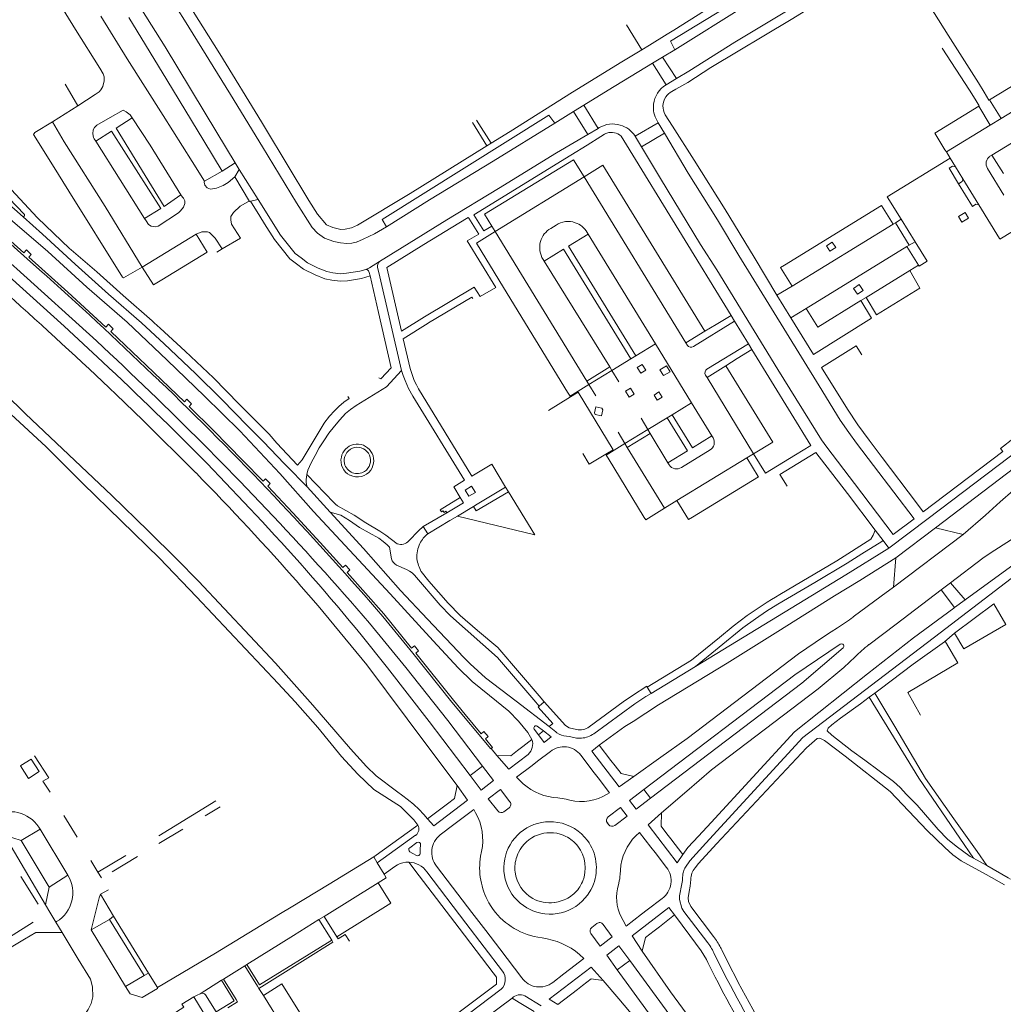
# Model space of a CAD drawing. Extents: x 145000 to 155000, y 457500 to 470000.
# Tile 273 of 548: x 147775 to 147998, y 464749 to 464972. Entities that reach past the tile are written whole.
import ezdxf

# ---------------------------------------------------------------- set-up
doc = ezdxf.new("R2010")
doc.units = 0
doc.header["$LTSCALE"] = 0.2
doc.header["$MEASUREMENT"] = 0
doc.layers.add('kant verharding', color=252, linetype='Continuous', lineweight=0)

msp = doc.modelspace()

# ---------------------------------------------------------------- linework, layer by layer
at = {"layer": 'kant verharding', "lineweight": 0}
for p, q in [((147974, 464987.28), (147985.7, 464968.74)), ((147916.2, 464965.42), (147912.75, 464971.08)), ((148023.9, 464971.77), (147995.09, 464954.05)), ((147922, 464968.94), (147917.97, 464966.49)), ((147923.69, 464965.43), (147922.71, 464967.33)), ((147985.7, 464968.74), (147992.59, 464957.88)), ((148026.52, 464967.5), (147997.7, 464949.82)), ((147917.97, 464966.49), (147916.2, 464965.42)), ((147920.95, 464963.76), (147923.69, 464965.43)), ((147984.32, 464965.8), (147990.57, 464956.21)), ((147918.64, 464962.36), (147920.95, 464963.76)), ((147918.64, 464962.36), (147921.72, 464957.46)), ((147924.06, 464958.87), (147920.95, 464963.76)), ((147785.42, 464957.64), (147786.44, 464955.91)), ((147921.74, 464957.47), (147924.06, 464958.87)), ((147923.92, 464956.46), (147926.01, 464957.64)), ((147926.01, 464957.64), (147926.65, 464958)), ((147992.59, 464957.88), (147993.87, 464955.77)), ((148023.86, 464958.84), (147995.61, 464941.51)), ((147786.44, 464955.91), (147788.34, 464952.72)), ((147921.72, 464957.46), (147921.74, 464957.47)), ((147923.03, 464955.96), (147923.92, 464956.46)), ((147990.57, 464956.21), (147991.8, 464954.22)), ((147995.09, 464954.05), (147997.7, 464949.82)), ((147788.34, 464952.72), (147782.59, 464949.07)), ((147896.49, 464948.72), (147900.77, 464951.39)), ((147900.77, 464951.39), (147903.08, 464952.82)), ((147900.77, 464951.39), (147903.96, 464946.18)), ((147903.08, 464952.82), (147906.3, 464947.57)), ((147995.26, 464948.33), (147992.68, 464952.6)), ((147782.59, 464949.07), (147778.57, 464946.61)), ((147800.18, 464950.63), (147800.33, 464950.41)), ((147800.33, 464950.41), (147800.68, 464949.93)), ((147881.07, 464943.58), (147877.81, 464948.93)), ((147878.75, 464949.43), (147882.03, 464944.18)), ((147914.71, 464945.77), (147919.94, 464948.86)), ((147919.94, 464948.86), (147919.7, 464949.27)), ((147921.34, 464946.51), (147919.94, 464948.86)), ((147923.16, 464948.04), (147921.51, 464950.67)), ((147997.7, 464949.82), (147995.26, 464948.33)), ((147779.2, 464927.25), (147761.16, 464946.62)), ((147824.03, 464939.78), (147819.88, 464946.62)), ((147906.3, 464947.57), (147903.96, 464946.18)), ((147906.59, 464947.74), (147906.3, 464947.57)), ((147916.12, 464943.42), (147921.34, 464946.51)), ((147995.26, 464948.33), (147985.29, 464942.22)), ((147792.38, 464944.69), (147792.05, 464945.19)), ((147792.38, 464944.69), (147803.47, 464927.12)), ((147816.93, 464944.74), (147821.08, 464937.9)), ((147906.94, 464945.73), (147903.82, 464943.77)), ((147907.8, 464946.27), (147906.94, 464945.73)), ((147912.76, 464943.84), (147911.54, 464945.8)), ((147914.79, 464945.64), (147914.71, 464945.77)), ((147916.12, 464943.42), (147914.79, 464945.64)), ((147882.03, 464944.18), (147881.07, 464943.58)), ((147903.82, 464943.77), (147900.11, 464941.49)), ((147936.49, 464905.08), (147912.76, 464943.84)), ((147984.98, 464942.72), (147985.29, 464942.22)), ((147985.29, 464942.22), (147986.17, 464940.82)), ((147821.08, 464937.9), (147824.03, 464939.78)), ((147824.9, 464938.22), (147824.03, 464939.78)), ((147900.11, 464941.49), (147878.12, 464927.92)), ((147900.75, 464940.45), (147903.14, 464936.58)), ((147986.17, 464940.82), (147971.83, 464932.04)), ((147987.35, 464938.87), (147986.17, 464940.82)), ((147995.17, 464941.23), (147995.61, 464941.51)), ((147998.26, 464937.32), (147995.61, 464941.51)), ((147782.6, 464939.27), (147786.3, 464933.33)), ((147821.08, 464937.9), (147817.08, 464935.62)), ((147823.93, 464936.57), (147824.9, 464938.22)), ((147824.9, 464938.22), (147829.24, 464931.42)), ((147987.35, 464938.87), (147989.03, 464936.15)), ((147998.34, 464932.38), (147994.62, 464938.47)), ((147827.23, 464930.96), (147823.93, 464936.57)), ((147903.14, 464936.58), (147882.96, 464924.16)), ((147926.23, 464898.91), (147903.14, 464936.58)), ((147992.67, 464930.22), (147989.03, 464936.15)), ((147988.07, 464935.02), (147991.24, 464929.88)), ((147997.45, 464922.43), (148016.32, 464934.03)), ((147812.06, 464932), (147811.67, 464932.46)), ((147827.49, 464931.02), (147827.23, 464930.96)), ((147829.24, 464931.42), (147827.49, 464931.02)), ((147971.83, 464932.04), (147975.07, 464926.97)), ((147948.56, 464916.52), (147970.56, 464930.06)), ((147970.56, 464930.06), (147973.23, 464925.82)), ((147992.67, 464930.22), (147997.31, 464922.6)), ((147779.2, 464927.25), (147786.43, 464920.33)), ((147803.47, 464927.12), (147803.79, 464926.62)), ((147876.45, 464927.11), (147866.77, 464921.2)), ((147879.23, 464923.6), (147876.98, 464927.21)), ((147975.07, 464926.97), (147973.73, 464926.13)), ((147978.2, 464921.86), (147975.07, 464926.97)), ((147816.43, 464924.1), (147815.14, 464923.6)), ((147882.96, 464924.16), (147882.2, 464925.42)), ((147882.96, 464924.16), (147903.73, 464890.24)), ((147895.56, 464924.87), (147896.79, 464925.64)), ((147973.23, 464925.82), (147950.31, 464911.8)), ((147973.73, 464926.13), (147973.23, 464925.82)), ((147976.85, 464921.05), (147973.73, 464926.13)), ((147815.14, 464923.6), (147802.88, 464916.09)), ((147817.64, 464919.52), (147815.14, 464923.6)), ((147821.02, 464920.23), (147825.22, 464922.63)), ((147899.6, 464920.82), (147904.05, 464923.59)), ((147903.83, 464923.96), (147904.05, 464923.59)), ((147919.32, 464898.68), (147904.05, 464923.59)), ((147976.85, 464921.05), (147978.2, 464921.86)), ((147978.2, 464921.86), (147980.92, 464917.47)), ((147997.31, 464922.6), (147997.45, 464922.43)), ((147819.81, 464919.49), (147821.02, 464920.23)), ((147858.4, 464916.04), (147866.77, 464921.2)), ((147898.47, 464920.15), (147894.09, 464917.42)), ((147913.74, 464895.25), (147898.47, 464920.15)), ((147914.9, 464895.97), (147899.6, 464920.82)), ((147953.47, 464906.7), (147976.36, 464920.76)), ((147976.36, 464920.76), (147976.85, 464921.05)), ((147979, 464916.54), (147976.36, 464920.76)), ((147807.38, 464913.24), (147817.64, 464919.52)), ((147894.09, 464917.42), (147893.83, 464917.83)), ((147908.94, 464893.46), (147894.09, 464917.42)), ((147946.84, 464909.7), (147941.69, 464918.32)), ((147856.58, 464914.85), (147856.3, 464916.03)), ((147861.71, 464901.53), (147858.4, 464916.04)), ((147976.97, 464915.29), (147967.07, 464909.22)), ((147979, 464916.54), (147976.97, 464915.29)), ((147805.85, 464912.29), (147807.38, 464913.24)), ((147854.6, 464914.09), (147856.5, 464905.81)), ((147861.76, 464892.61), (147856.58, 464914.85)), ((147884.87, 464911.45), (147899.4, 464887.73)), ((147950.31, 464911.8), (147946.84, 464909.7)), ((147950.03, 464904.58), (147946.84, 464909.7)), ((147967.07, 464909.22), (147965.92, 464908.52)), ((147953.47, 464906.7), (147950.03, 464904.58)), ((147936.49, 464905.08), (147933.05, 464903.06)), ((147937.27, 464903.84), (147936.49, 464905.08)), ((147950.03, 464904.58), (147955.17, 464896.28)), ((147805.65, 464903.44), (147806.98, 464902.22)), ((147933.05, 464903.06), (147930.48, 464901.55)), ((147940.42, 464898.71), (147937.27, 464903.84)), ((147930.48, 464901.55), (147926.23, 464898.91)), ((147919.32, 464898.68), (147914.9, 464895.97)), ((147927.5, 464885.3), (147919.32, 464898.68)), ((147941.17, 464897.39), (147937.87, 464895.32)), ((147941.17, 464897.39), (147940.42, 464898.71)), ((147941.17, 464897.39), (147954.55, 464875.65)), ((147913.74, 464895.25), (147909.45, 464892.65)), ((147914.9, 464895.97), (147913.74, 464895.25)), ((147937.87, 464895.32), (147935.28, 464893.7)), ((147908.94, 464893.46), (147903.73, 464890.24)), ((147909.45, 464892.65), (147908.94, 464893.46)), ((147931.02, 464891.05), (147935.28, 464893.7)), ((147805.35, 464891.67), (147806.73, 464890.37)), ((147909.45, 464892.65), (147904.23, 464889.43)), ((147909.45, 464892.65), (147910.99, 464890.08)), ((147941.58, 464873.75), (147931.02, 464891.05)), ((147899.95, 464886.84), (147904.23, 464889.43)), ((147903.73, 464890.24), (147904.23, 464889.43)), ((147905.78, 464886.86), (147904.23, 464889.43)), ((147895.03, 464883.57), (147900.07, 464886.64)), ((147899.4, 464887.73), (147899.95, 464886.84)), ((147923.09, 464882.56), (147927.5, 464885.3)), ((147932.14, 464877.78), (147927.5, 464885.3)), ((147916.06, 464881.8), (147917.61, 464879.25)), ((147917.61, 464879.25), (147921.95, 464881.89)), ((147921.95, 464881.89), (147923.09, 464882.56)), ((147921.95, 464881.89), (147926.58, 464874.37)), ((147923.09, 464882.56), (147927.7, 464875.07)), ((147912.39, 464876.07), (147910.86, 464878.63)), ((147917.61, 464879.25), (147912.39, 464876.07)), ((147918.15, 464878.35), (147912.94, 464875.17)), ((147918.15, 464878.35), (147917.61, 464879.25)), ((147922.16, 464871.66), (147918.15, 464878.35)), ((147927.7, 464875.07), (147932.14, 464877.78)), ((147932.14, 464877.78), (147932.41, 464877.33)), ((147850.64, 464875), (147851.04, 464875.15)), ((147908.16, 464873.41), (147912.39, 464876.07)), ((147912.94, 464875.17), (147912.39, 464876.07)), ((147921.39, 464861.4), (147912.94, 464875.17)), ((147954.55, 464875.65), (147951.09, 464873.53)), ((148002.36, 464875.11), (147981.15, 464859.04)), ((147908.57, 464872.74), (147908.16, 464873.41)), ((147916.79, 464859.31), (147908.57, 464872.74)), ((147926.58, 464874.37), (147922.16, 464871.66)), ((147940.05, 464872.78), (147924.2, 464863.1)), ((147931.71, 464874.6), (147925.21, 464870.62)), ((147941.58, 464873.75), (147940.05, 464872.78)), ((147940.05, 464872.78), (147942.64, 464868.55)), ((147955.68, 464874.05), (147962.86, 464864.69)), ((147970.77, 464872.86), (147978.54, 464862.6)), ((147830.12, 464858.36), (147817.62, 464871.53)), ((147840.36, 464866.21), (147835.57, 464871.08)), ((147922.4, 464871.23), (147922.16, 464871.66)), ((147978.01, 464859), (147968.75, 464871.1)), ((148000.85, 464870.62), (147982.85, 464856.92)), ((147840.15, 464868.45), (147840.25, 464869.02)), ((147942.65, 464868.53), (147927.69, 464859.34)), ((147875.05, 464863.78), (147873.59, 464866.24)), ((147885.34, 464866.17), (147878.92, 464862.33)), ((147885.34, 464866.17), (147885.97, 464865.1)), ((147964.45, 464866.96), (147973.2, 464855.39)), ((147832.86, 464864.08), (147834.44, 464862.4)), ((147891.95, 464855.35), (147885.97, 464865.1)), ((147969.18, 464856.37), (147962.86, 464864.69)), ((147878.05, 464861.81), (147874.39, 464859.61)), ((147878.92, 464862.33), (147878.05, 464861.81)), ((147924.2, 464863.1), (147921.39, 464861.4)), ((147926.83, 464858.82), (147924.2, 464863.1)), ((147978.54, 464862.6), (147980.06, 464860.6)), ((147866.67, 464857.24), (147871.97, 464860.37)), ((147872.72, 464858.6), (147874.39, 464859.61)), ((147874.39, 464859.61), (147891.95, 464855.35)), ((147917.13, 464858.76), (147916.79, 464859.31)), ((147921.39, 464861.4), (147917.13, 464858.76)), ((147927.69, 464859.34), (147926.83, 464858.82)), ((147867.67, 464855.55), (147866.67, 464857.24)), ((147867.67, 464855.55), (147872.72, 464858.6)), ((147981.15, 464859.04), (147972.28, 464852.31)), ((147973.2, 464855.39), (147978.01, 464859)), ((147970.97, 464854.02), (147969.18, 464856.37)), ((147989.07, 464855.44), (147973.27, 464843.46)), ((147973.85, 464850.15), (147982.85, 464856.92)), ((147982.85, 464856.92), (147989.07, 464855.44)), ((147970.68, 464853.8), (147970.97, 464854.02)), ((147972.28, 464852.31), (147970.97, 464854.02)), ((147989.52, 464840.58), (148007.46, 464853.69)), ((147962.49, 464846.24), (147972.28, 464852.31)), ((147973.85, 464850.15), (147965.68, 464844.95)), ((147973.27, 464843.46), (147973.85, 464850.15)), ((147928.38, 464825.48), (147962.49, 464846.24)), ((147965.68, 464844.95), (147959.95, 464841.48)), ((147986.21, 464844.47), (147984.1, 464842.86)), ((147986.21, 464844.47), (147989.52, 464840.58)), ((147970.53, 464841.41), (147964.17, 464836.7)), ((147970.53, 464841.41), (147973.27, 464843.46)), ((147984.1, 464842.86), (147973.88, 464835.11)), ((147987.14, 464838.84), (147984.1, 464842.86)), ((147987.14, 464838.84), (147989.52, 464840.58)), ((147996.03, 464839.72), (147987.14, 464833.06)), ((147986.97, 464838.72), (147987.14, 464838.84)), ((147967.7, 464830.42), (147973.88, 464835.11)), ((147960.62, 464834.22), (147959.19, 464833.3)), ((147987.14, 464833.06), (147984.85, 464831.03)), ((147883.58, 464829.78), (147893.38, 464818.27)), ((147883.53, 464827.53), (147892.2, 464817.35)), ((147920, 464816.77), (147935.55, 464826.19)), ((147918.38, 464819.37), (147928.38, 464825.48)), ((147887.73, 464817.57), (147880.74, 464822.86)), ((147918.38, 464819.37), (147917.46, 464820.81)), ((147967.81, 464818.5), (147969.08, 464819.42)), ((147969.08, 464819.42), (147970.3, 464820.35)), ((147969.08, 464819.42), (147973.59, 464811.82)), ((147886.04, 464815.32), (147881.67, 464818.87)), ((147887.73, 464817.57), (147895.2, 464811.84)), ((147892.2, 464817.35), (147892.94, 464816.47)), ((147892.94, 464816.47), (147894.07, 464817.47)), ((147893.38, 464818.27), (147894.04, 464817.5)), ((147894.07, 464817.47), (147894.04, 464817.5)), ((147965.79, 464817.03), (147967.81, 464818.5)), ((147920, 464816.77), (147914.24, 464813.02)), ((147892.77, 464809.97), (147891.8, 464811.25)), ((147892.52, 464811.93), (147893.92, 464810.86)), ((147893.92, 464810.86), (147892.77, 464809.97)), ((147893.92, 464810.86), (147895.66, 464809.51)), ((147931.92, 464790.05), (147950.83, 464810.63)), ((147891.31, 464808.88), (147889.21, 464807.28)), ((147894.05, 464808.26), (147892.77, 464809.97)), ((147895.66, 464809.51), (147894.05, 464808.26)), ((147930.78, 464785.39), (147952.76, 464809.33)), ((147956.03, 464809.12), (147953.54, 464807)), ((147874.36, 464798.44), (147867.49, 464807.61)), ((147883.38, 464805.3), (147882.09, 464806.85)), ((147889.21, 464807.28), (147888.01, 464806.37)), ((147892.59, 464803.97), (147895.52, 464806.21)), ((147906.59, 464807.6), (147904.91, 464806.29)), ((147904.91, 464806.29), (147911.07, 464798.2)), ((147909.23, 464804.15), (147906.59, 464807.6)), ((147933.19, 464785.21), (147953.54, 464807)), ((147883.38, 464805.3), (147886.04, 464802.15)), ((147886.04, 464802.15), (147890.44, 464805.52)), ((147891.34, 464803.02), (147892.59, 464803.97)), ((147902.38, 464805.34), (147905.42, 464801.36)), ((147910.16, 464802.94), (147909.23, 464804.15)), ((147914.4, 464800.52), (147920.52, 464804.88)), ((147880.13, 464802.85), (147877.3, 464800.7)), ((147882.61, 464799.57), (147880.13, 464802.85)), ((147887.83, 464800.34), (147891.34, 464803.02)), ((147905.42, 464801.36), (147906.29, 464800.22)), ((147860.62, 464797.16), (147855.96, 464800.66)), ((147877.3, 464800.7), (147879.79, 464797.42)), ((147879.79, 464797.42), (147882.61, 464799.57)), ((147888.55, 464799.59), (147887.83, 464800.34)), ((147906.29, 464800.22), (147908.88, 464796.79)), ((147911.07, 464798.2), (147914.4, 464800.52)), ((147861.48, 464793.67), (147855.42, 464797.58)), ((147862.03, 464796.1), (147860.62, 464797.16)), ((147876.73, 464795.15), (147874.36, 464798.44)), ((147884.14, 464797.55), (147881.38, 464795.46)), ((147886.32, 464794.78), (147884.14, 464797.55)), ((147908.88, 464796.79), (147908.39, 464796.48)), ((147916.71, 464797.55), (147913.45, 464795.06)), ((147918.21, 464795.57), (147916.71, 464797.55)), ((147920.71, 464792.25), (147926.42, 464797.17)), ((147819.62, 464794.96), (147809.01, 464788.49)), ((147863.01, 464795.36), (147862.03, 464796.1)), ((147863.68, 464794.84), (147863.01, 464795.36)), ((147869.06, 464789.31), (147876.73, 464795.15)), ((147881.38, 464795.46), (147883.55, 464792.69)), ((147897.15, 464795.66), (147896.14, 464795.73)), ((147899.92, 464795.11), (147899.1, 464795.34)), ((147913.45, 464795.06), (147914.95, 464793.08)), ((147914.95, 464793.08), (147918.21, 464795.57)), ((147817.21, 464791.59), (147820.6, 464793.64)), ((147870.94, 464793.41), (147867.65, 464790.91)), ((147872.14, 464794.32), (147870.94, 464793.41)), ((147874.84, 464790.52), (147878.12, 464792.99)), ((147878.12, 464792.99), (147878.52, 464792.28)), ((147884.97, 464792.5), (147886.14, 464793.38)), ((147911.41, 464793.51), (147908.6, 464791.38)), ((147912.91, 464791.53), (147911.41, 464793.51)), ((147785.12, 464791.66), (147788.14, 464786.72)), ((147867.65, 464790.91), (147866.77, 464791.91)), ((147867.65, 464790.91), (147869.06, 464789.31)), ((147873.61, 464789.59), (147874.84, 464790.52)), ((147910.1, 464789.4), (147912.91, 464791.53)), ((147920.71, 464792.25), (147917.63, 464789.57)), ((147929.1, 464786.98), (147931.92, 464790.05)), ((147987.02, 464790.9), (147992.26, 464783.47)), ((147775.46, 464785.98), (147779.75, 464788.57)), ((147779.47, 464789.03), (147779.75, 464788.57)), ((147779.75, 464788.57), (147786.08, 464778.11)), ((147809.01, 464788.49), (147806.66, 464787.06)), ((147806.7, 464785.27), (147812.15, 464788.55)), ((147865.44, 464789.48), (147855.42, 464782.28)), ((147870.51, 464787.24), (147873.61, 464789.59)), ((147908.42, 464789.96), (147908.7, 464789.58)), ((147914.89, 464787.08), (147915.73, 464787.81)), ((147915.73, 464787.81), (147918.28, 464784.48)), ((147917.63, 464789.57), (147924.25, 464780.93)), ((147771.68, 464787.16), (147775.46, 464785.98)), ((147771.68, 464787.16), (147780.96, 464771.42)), ((147781.85, 464775.4), (147775.46, 464785.98)), ((147856.24, 464780.91), (147864.92, 464787.16)), ((147898.4, 464787.18), (147899, 464786.91)), ((147922.82, 464786.33), (147921.93, 464787.51)), ((147925.49, 464782.82), (147922.82, 464786.33)), ((147865.23, 464785.5), (147863.6, 464784.34)), ((147879.86, 464783.48), (147879.67, 464782.46)), ((147885.37, 464782.76), (147885.55, 464783.34)), ((147901.68, 464784.73), (147901.69, 464784.72)), ((147918.28, 464784.48), (147919.23, 464783.24)), ((147992.26, 464783.47), (147994.5, 464780.28)), ((147791.3, 464781.41), (147792.89, 464778.81)), ((147792.89, 464778.81), (147799.18, 464782.56)), ((147796.14, 464778.91), (147801.88, 464782.36)), ((147855.42, 464782.28), (147856.24, 464780.91)), ((147919.23, 464783.24), (147921.83, 464779.85)), ((147924.25, 464780.93), (147925.49, 464782.82)), ((147991.48, 464781.96), (147994.5, 464780.28)), ((147857.79, 464778.34), (147856.24, 464780.91)), ((147865.71, 464777.98), (147863.36, 464781.06)), ((147874.52, 464773.83), (147869.66, 464780.19)), ((147911.34, 464778.29), (147911.39, 464779.29)), ((147775.38, 464777.78), (147779.36, 464771.54)), ((147781.85, 464775.4), (147786.08, 464778.11)), ((147792.89, 464778.81), (147793.7, 464777.48)), ((147925.45, 464777.66), (147925.49, 464778)), ((147780.96, 464771.42), (147781.85, 464775.4)), ((147793.48, 464773.83), (147795.27, 464774.8)), ((147844.2, 464768.76), (147856.46, 464776.4)), ((147910.71, 464775.02), (147911.02, 464776.31)), ((147796.44, 464768.8), (147793.48, 464773.83)), ((147877.71, 464769.65), (147874.52, 464773.83)), ((147920.82, 464772.83), (147917.46, 464770.24)), ((147781.98, 464769.71), (147780.96, 464771.42)), ((147836.74, 464770.89), (147834.29, 464769.4)), ((147881.55, 464771.85), (147882.06, 464771)), ((147891.51, 464770.03), (147891.02, 464770.25)), ((147914.01, 464764.38), (147922.36, 464770.82)), ((147917.46, 464770.24), (147916.19, 464769.27)), ((147922.36, 464770.82), (147923.64, 464769.09)), ((147783.34, 464767.47), (147781.98, 464769.71)), ((147791.37, 464765.74), (147795.54, 464768.09)), ((147795.54, 464768.09), (147796.44, 464768.8)), ((147795.54, 464768.09), (147803.36, 464755.39)), ((147804.36, 464755.91), (147796.44, 464768.8)), ((147834.29, 464769.4), (147819.55, 464760.42)), ((147837.21, 464764.43), (147842.99, 464768.05)), ((147842.99, 464768.05), (147844.2, 464768.76)), ((147842.99, 464768.05), (147845.89, 464763.4)), ((147847.06, 464764.14), (147844.2, 464768.76)), ((147880.82, 464765.57), (147877.71, 464769.65)), ((147912.7, 464766.58), (147911.98, 464767.8)), ((147916.19, 464769.27), (147912.7, 464766.58)), ((147923.64, 464769.09), (147920.21, 464766.43)), ((147783.52, 464767.57), (147783.34, 464767.47)), ((147784.74, 464765.14), (147783.34, 464767.47)), ((147791.37, 464765.74), (147799.14, 464752.88)), ((147883.99, 464761.41), (147880.82, 464765.57)), ((147904.88, 464766.28), (147906.04, 464767.16)), ((147907.44, 464766.96), (147909.52, 464764.11)), ((147920.21, 464766.43), (147919, 464765.5)), ((147776.2, 464763.6), (147778.76, 464765.14)), ((147778.76, 464765.14), (147784.74, 464765.14)), ((147826.64, 464757.82), (147837.21, 464764.43)), ((147829.53, 464753.22), (147845.89, 464763.4)), ((147846.18, 464762.95), (147845.89, 464763.4)), ((147892.61, 464764.03), (147893.61, 464763.88)), ((147906.76, 464762.02), (147904.68, 464764.85)), ((147909.52, 464764.11), (147906.76, 464762.02)), ((147916.27, 464760.9), (147914.01, 464764.38)), ((147833.58, 464755.05), (147846.18, 464762.95)), ((147889.02, 464754.81), (147883.99, 464761.41)), ((147911.04, 464762.08), (147908.26, 464759.97)), ((147913.48, 464758.78), (147911.04, 464762.08)), ((147936.49, 464756.86), (147934.34, 464761.17)), ((147806.39, 464752.61), (147819.55, 464760.42)), ((147903.09, 464759.2), (147899.83, 464756.7)), ((147902.08, 464760.15), (147903.09, 464759.2)), ((147908.26, 464759.97), (147910.67, 464756.65)), ((147913.48, 464758.78), (147910.67, 464756.65)), ((147922.71, 464751.66), (147916.27, 464760.9)), ((147935.58, 464754.47), (147932.71, 464760.15)), ((147826.22, 464757.58), (147821.36, 464754.53)), ((147826.64, 464757.82), (147826.22, 464757.58)), ((147826.22, 464757.58), (147829.09, 464752.95)), ((147826.64, 464757.82), (147829.53, 464753.22)), ((147904.77, 464757.28), (147895.2, 464749.95)), ((147899.83, 464756.7), (147898.53, 464755.71)), ((147907.45, 464754.21), (147904.77, 464757.28)), ((147932.85, 464754.98), (147931.22, 464758.33)), ((147803.36, 464755.39), (147799.14, 464752.88)), ((147803.36, 464755.39), (147804.36, 464755.91)), ((147806.39, 464752.61), (147804.36, 464755.91)), ((147821.36, 464754.53), (147820.92, 464754.27)), ((147824.23, 464749.9), (147821.36, 464754.53)), ((147829.4, 464752.44), (147833.58, 464755.05)), ((147898.53, 464755.71), (147896.04, 464753.79)), ((147799.14, 464752.88), (147800.19, 464751.2)), ((147820.92, 464754.27), (147816.04, 464751.22)), ((147820.92, 464754.27), (147823.8, 464749.64)), ((147829.09, 464752.95), (147829.4, 464752.44)), ((147829.4, 464752.44), (147830.42, 464750.84)), ((147830.42, 464750.84), (147834.58, 464753.46)), ((147874.67, 464744.91), (147884.33, 464752.22)), ((147897.15, 464748.76), (147901.61, 464752.16)), ((147901.61, 464752.16), (147902.81, 464753.08)), ((147819.71, 464747.1), (147817.3, 464750.94)), ((147840.68, 464734.4), (147830.42, 464750.84)), ((147876.39, 464742.47), (147886.84, 464750.21)), ((147893.43, 464748.48), (147889.67, 464750.71)), ((147895.2, 464749.95), (147897.15, 464748.76)), ((147823.8, 464749.64), (147819.71, 464747.1))]:
    msp.add_line(p, q, dxfattribs=at)
at = {"layer": 'kant verharding', "lineweight": 0, "flags": 128}
for points in [[(147922.71, 464967.33), (147958.92, 464989.43), (147970.44, 464996.77), (147975.87, 465000.05), (148018.95, 465026.41), (148028.64, 465032.46), (148049.41, 465045.27), (148059.15, 465051.2), (148084.78, 465067.02), (148097.23, 465074.64), (148106.94, 465080.69), (148108.03, 465079.17)], [(147619.75, 465013.56), (147624.6, 465009.89), (147641.17, 464996.27), (147642.26, 464995.33), (147654.56, 464985.45), (147664.07, 464977.62), (147686.46, 464959.38), (147695.82, 464951.3), (147709.69, 464940.22), (147733.08, 464921.26), (147745.97, 464910.53), (147767.08, 464891.97), (147776.47, 464882.82), (147796.03, 464864.28), (147804.27, 464856.28), (147810.8, 464849.85), (147815.66, 464844.82), (147833.12, 464826.21), (147841.61, 464816.72), (147850.18, 464806.77), (147853.78, 464802.76), (147855.96, 464800.66)], [(148000, 465012.54), (147971.55, 464995.14), (147955.2, 464984.89), (147939.69, 464975.35), (147923.69, 464965.43)], [(147924.06, 464958.87), (147926.87, 464960.58), (147937.32, 464967.11), (147951.3, 464975.51), (147962.95, 464982.67), (147975.83, 464990.66), (147985.1, 464996.5), (148000, 465005.59)], [(147640.54, 464993.42), (147649.24, 464986.3), (147657.54, 464979.41), (147665.86, 464972.74), (147677.1, 464963.46), (147715.86, 464932.03), (147736.56, 464915.08), (147745.73, 464907.45), (147758.32, 464896.57), (147766.26, 464889.59), (147768.24, 464887.67), (147773.14, 464882.74), (147781.13, 464875.28), (147789.45, 464866.98), (147806.85, 464850.02), (147815.22, 464841.31), (147833.75, 464821.6), (147837.61, 464817.45), (147842.74, 464811.59), (147848.13, 464805.06), (147851.81, 464801.06), (147855.42, 464797.58)], [(147774.27, 464990.06), (147775.25, 464989.36), (147776.45, 464988.23), (147777.23, 464987.26), (147787.8, 464970.04), (147793.31, 464961.26), (147794.04, 464959.96)], [(147801.49, 464989.85), (147803.9, 464985.79), (147812.52, 464972.11), (147822.94, 464955.27), (147830.23, 464943.38), (147837.92, 464930.7), (147841.43, 464925.07), (147842.7, 464923.79), (147844.3, 464922.64), (147846.38, 464921.94), (147847.86, 464921.62), (147849.31, 464921.44), (147850.43, 464921.54), (147851.46, 464921.72), (147851.52, 464921.75)], [(147850.38, 464925.02), (147848.93, 464924.7), (147847.93, 464924.6), (147846.13, 464925.09), (147844.68, 464925.67), (147842.67, 464928.1), (147840.74, 464931.2), (147830.85, 464947.51), (147829.97, 464949.09), (147820.5, 464964.48), (147811.91, 464978.22), (147805.32, 464988.87)], [(147971.88, 464985.73), (147950.08, 464972.3), (147931.88, 464961.35), (147926.65, 464958)], [(147710.15, 464981.85), (147716.67, 464976.59), (147723.41, 464971.03), (147736.35, 464960.5), (147746.91, 464951.92), (147757.02, 464943.64), (147766.19, 464935.92), (147772.01, 464930.96), (147775.92, 464927.5)], [(147933.91, 464976.46), (147923.51, 464969.86), (147922, 464968.94)], [(147819.88, 464946.62), (147808.12, 464966.05), (147802.86, 464974.49)], [(147793.55, 464973.07), (147799.54, 464963.32), (147807.71, 464950.46), (147814.24, 464940.02), (147817.08, 464935.62)], [(147799.86, 464972.7), (147808.52, 464958.59), (147816.93, 464944.74)], [(147916.2, 464965.42), (147911.71, 464962.7), (147900.54, 464955.81), (147886.39, 464946.89), (147882.03, 464944.18)], [(147903.08, 464952.82), (147908.61, 464956.26), (147918.64, 464962.36)], [(147794.04, 464959.96), (147794.32, 464959.28), (147794.29, 464958.38), (147794.02, 464957.08), (147793.57, 464956.35), (147793.17, 464955.9), (147792.29, 464955.23), (147788.34, 464952.72)], [(147993.87, 464955.77), (147994.95, 464954), (147995.09, 464954.05)], [(147991.8, 464954.22), (147992.75, 464952.67), (147992.68, 464952.6)], [(147792.05, 464945.19), (147791.85, 464945.49), (147791.73, 464946.37), (147791.8, 464947.22), (147792.07, 464947.74), (147792.62, 464948.29), (147795.62, 464950.05), (147798.62, 464951.68), (147799.3, 464951.3), (147800.18, 464950.63)], [(147992.68, 464952.6), (147982.65, 464946.52), (147984.98, 464942.72)], [(147802.88, 464916.09), (147794.49, 464929.85), (147785.25, 464944.51), (147782.59, 464949.07)], [(147800.68, 464949.93), (147797.05, 464947.65), (147807.9, 464929.88), (147811.67, 464932.46)], [(147800.68, 464949.93), (147804.69, 464943.75), (147811.67, 464932.46)], [(147858.34, 464925.23), (147857.36, 464926.93), (147895.14, 464950.57), (147896.49, 464948.72)], [(147896.49, 464948.72), (147882.51, 464940.13), (147868.09, 464931.34), (147858.34, 464925.23)], [(147778.57, 464946.61), (147778.29, 464946.19), (147782.6, 464939.27)], [(147803.47, 464927.12), (147807.12, 464929.36), (147795.98, 464946.97), (147792.38, 464944.69)], [(147938.24, 464918.76), (147933.41, 464926.79), (147926.77, 464937.4), (147921.34, 464946.51)], [(147923.16, 464948.04), (147928.07, 464940.35), (147935.13, 464929.15), (147941.69, 464918.32)], [(147903.96, 464946.18), (147896.85, 464941.99), (147883.72, 464933.9), (147872.02, 464926.81), (147861.89, 464920.57), (147856.72, 464917.33)], [(147881.07, 464943.58), (147863.68, 464932.76), (147851.76, 464925.6), (147850.38, 464925.02)], [(147929.54, 464921.23), (147920.44, 464936.17), (147916.12, 464943.42)], [(147882.2, 464925.42), (147880.56, 464928.08), (147900.75, 464940.45)], [(147903.14, 464936.58), (147907.39, 464939.19), (147930.48, 464901.55)], [(147988.07, 464935.02), (147985.92, 464938.54), (147986.66, 464939.03), (147987.35, 464938.87)], [(147817.08, 464935.62), (147816.98, 464935.34), (147817.1, 464934.72), (147817.63, 464934.09), (147818.43, 464933.79), (147819.78, 464934.04), (147821.3, 464934.62), (147822.38, 464935.32), (147823.93, 464936.57)], [(147989.03, 464936.15), (147988.86, 464935.49), (147988.07, 464935.02)], [(147786.3, 464933.33), (147798.43, 464913.83), (147798.71, 464913.66), (147802.88, 464916.09)], [(147775.92, 464927.5), (147776.24, 464927.71), (147776.24, 464928.01), (147772.67, 464931.75)], [(147803.79, 464926.62), (147804.33, 464925.78), (147804.93, 464925.38), (147806.03, 464925.25), (147806.53, 464925.38), (147811.18, 464928.43), (147811.6, 464928.86), (147812.28, 464929.73), (147812.6, 464930.51), (147812.58, 464931.16)], [(147812.58, 464931.16), (147812.25, 464931.76), (147812.06, 464932)], [(147825.22, 464922.63), (147823.19, 464925.81), (147823.04, 464926.84), (147822.99, 464927.54), (147823.64, 464928.46), (147825.14, 464929.89), (147826.84, 464930.87), (147827.23, 464930.96)], [(147827.49, 464931.02), (147829.58, 464927.64), (147830.66, 464925.93)], [(147829.24, 464931.42), (147834.3, 464923.36), (147837.6, 464919.21), (147838.98, 464918.21), (147840.41, 464917.06), (147842.81, 464915.88), (147844.81, 464915.08), (147846.19, 464914.81), (147847.86, 464914.58), (147849.27, 464914.68), (147852.24, 464915.16), (147853.6, 464915.57)], [(147991.24, 464929.88), (147992.01, 464930.37), (147992.67, 464930.22)], [(147771.91, 464927.87), (147781.54, 464919.65), (147790.34, 464911.55), (147799.5, 464903.63), (147808.61, 464895.01), (147817.08, 464886.82), (147825.07, 464878.96), (147834.14, 464869.25), (147841.78, 464860.64), (147859.15, 464841.99), (147868.94, 464831.31), (147874.59, 464825.18), (147877.74, 464822.05), (147881.67, 464818.87)], [(147775.92, 464927.5), (147780.28, 464923.6), (147787.7, 464916.76), (147795.31, 464909.95), (147802.74, 464903.42), (147807.88, 464898.72), (147814.99, 464891.92), (147820.92, 464886.14), (147826.88, 464880.01)], [(147876.98, 464927.21), (147876.87, 464927.37), (147876.45, 464927.11)], [(147878.12, 464927.92), (147880.36, 464924.32), (147882.2, 464925.42)], [(147989.52, 464928.51), (147990.28, 464927.22), (147988.82, 464926.32), (147988.01, 464927.57), (147989.52, 464928.51)], [(147876.19, 464814.56), (147873.5, 464817.82), (147864.98, 464828.49), (147865.6, 464829.02), (147864.67, 464830.16), (147864.02, 464829.64), (147857.7, 464837.39), (147849.44, 464846.8), (147850.04, 464847.38), (147849.04, 464848.49), (147848.43, 464847.93), (147843.29, 464853.61), (147837.08, 464860.34), (147831.38, 464866.39), (147831.96, 464866.97), (147830.92, 464868.06), (147830.32, 464867.5), (147825.77, 464872.22), (147819.06, 464879.02), (147813.55, 464884.48), (147814.12, 464885.05), (147813.07, 464886.13), (147812.49, 464885.55), (147803.91, 464893.79), (147795.82, 464901.48), (147796.33, 464902.09), (147795.27, 464903.11), (147794.7, 464902.48), (147786.02, 464910.41), (147777.22, 464918.37), (147777.75, 464918.99), (147776.66, 464919.98), (147776.08, 464919.36), (147770.11, 464924.61)], [(147821.02, 464920.23), (147819.44, 464922.65), (147818.19, 464923.98), (147817.71, 464924.1), (147816.43, 464924.1)], [(147830.66, 464925.93), (147832.91, 464922.38), (147836.42, 464917.97), (147837.95, 464916.86), (147839.49, 464915.61), (147842.12, 464914.33), (147844.33, 464913.45), (147845.91, 464913.13), (147847.81, 464912.88), (147849.46, 464912.99), (147852.62, 464913.5), (147854.6, 464914.09)], [(147851.52, 464921.75), (147853.06, 464922.45), (147855.59, 464923.67), (147858.34, 464925.23)], [(147882.96, 464924.16), (147878.7, 464921.53), (147884.87, 464911.45)], [(147793.92, 464894.59), (147785.19, 464902.68), (147772.75, 464913.96), (147763.48, 464922.02)], [(147792.53, 464899.33), (147774.52, 464915.71), (147766.28, 464922.94)], [(147771.66, 464922.57), (147776.85, 464918), (147779.65, 464915.49)], [(147879.23, 464923.6), (147876.63, 464922.04), (147883.09, 464911.47), (147879.53, 464909.42), (147878.21, 464911.54), (147866.93, 464904.82), (147861.71, 464901.53)], [(147786.43, 464920.33), (147786.8, 464920.01), (147792.65, 464915.01), (147798.59, 464909.65), (147805.15, 464903.9), (147805.65, 464903.44)], [(147929.54, 464921.23), (147933.21, 464915.51), (147947.09, 464892.87), (147956.99, 464876.89), (147958.17, 464875.22), (147964.45, 464866.96)], [(147958.87, 464919.68), (147958.1, 464920.94), (147959.42, 464921.75), (147960.2, 464920.51), (147958.87, 464919.68)], [(147938.24, 464918.76), (147956.42, 464889.13), (147961.21, 464881.4), (147963.18, 464878.53), (147964.95, 464876.11), (147968.75, 464871.1)], [(147980.92, 464917.47), (147979.11, 464916.34), (147979, 464916.54)], [(147802.88, 464916.09), (147805.46, 464912.06), (147805.85, 464912.29)], [(147856.72, 464917.33), (147854.47, 464915.91), (147853.6, 464915.57)], [(147854.6, 464914.09), (147854.41, 464914.89), (147854.23, 464915.25), (147853.92, 464915.52), (147853.6, 464915.57)], [(147950.31, 464911.8), (147947.66, 464915.97), (147948.56, 464916.52)], [(147976.97, 464915.29), (147979.3, 464911.3), (147969.47, 464905.24), (147967.07, 464909.22)], [(147965.54, 464912.14), (147964.26, 464911.27), (147965.14, 464909.96), (147966.43, 464910.75), (147965.54, 464912.14)], [(147877.9, 464908.98), (147877.68, 464909.3), (147867.84, 464903.43)], [(147965.92, 464908.52), (147956.14, 464902.49), (147953.47, 464906.7)], [(147955.17, 464896.28), (147968.3, 464904.54), (147965.92, 464908.52)], [(147856.5, 464905.81), (147859.38, 464893.24), (147857.05, 464890.75), (147856.57, 464890.99)], [(147806.98, 464902.22), (147812.66, 464897.02), (147819.07, 464890.97), (147824.88, 464884.96), (147831.69, 464878.21)], [(147867.84, 464903.43), (147867.8, 464903.41), (147862.1, 464899.84)], [(147926.23, 464898.91), (147926.56, 464898.34), (147926.82, 464898.07), (147927.17, 464897.92), (147927.55, 464897.91), (147927.91, 464898.06), (147937.27, 464903.84)], [(147862.1, 464899.84), (147863.7, 464893.08), (147864.11, 464891.72), (147864.63, 464890.39), (147865.09, 464889.41), (147865.61, 464888.46), (147877.7, 464868.69), (147882.21, 464871.39), (147885.34, 464866.17)], [(147940.42, 464898.71), (147930.99, 464892.95), (147930.72, 464892.67), (147930.56, 464892.32), (147930.55, 464891.92), (147930.68, 464891.54), (147931.02, 464891.05)], [(147956.98, 464893.34), (147964.87, 464898.23), (147966.14, 464896.19)], [(147915.16, 464893.34), (147916.31, 464894.03), (147917.12, 464892.71), (147915.97, 464892.04), (147915.16, 464893.34)], [(147920.34, 464892.78), (147921.14, 464891.46), (147922.62, 464892.33), (147921.8, 464893.68), (147920.34, 464892.78)], [(147935.28, 464893.7), (147945.91, 464876.34), (147941.58, 464873.75)], [(147970.77, 464872.86), (147967.75, 464876.83), (147965.2, 464880.34), (147962.87, 464883.86), (147956.98, 464893.34)], [(147861.76, 464892.61), (147858.32, 464888.93), (147851.43, 464884.7), (147850.18, 464883.82), (147849.02, 464882.84), (147847.72, 464881.46), (147846.51, 464880), (147845.27, 464878.38), (147844.12, 464876.7), (147843.09, 464875.05), (147842.14, 464873.36), (147841.27, 464871.71), (147840.52, 464870.01), (147840.25, 464869.02)], [(147873.59, 464866.24), (147876.05, 464867.71), (147864.31, 464886.83), (147863.35, 464888.55), (147862.53, 464890.34), (147862.12, 464891.47), (147861.76, 464892.61)], [(147913.36, 464886.6), (147914.49, 464887.29), (147913.67, 464888.62), (147912.54, 464887.92), (147913.36, 464886.6)], [(147815.12, 464869.39), (147803.07, 464881.38), (147796.98, 464887.21)], [(147847.48, 464884.47), (147848.62, 464885.41), (147849.82, 464886.25), (147849.58, 464886.71)], [(147900.07, 464886.64), (147901.78, 464887.68), (147909.76, 464874.66), (147908.03, 464873.61)], [(147918.99, 464887.06), (147919.71, 464885.87), (147920.84, 464886.6), (147920.12, 464887.77), (147918.99, 464887.06)], [(147905.46, 464883.02), (147905.65, 464882.65), (147907.06, 464882.33), (147907.38, 464883.71), (147907.14, 464884.06), (147905.79, 464884.39), (147905.46, 464883.02)], [(147826.88, 464880.01), (147830.32, 464876.55), (147835.18, 464871.43), (147835.57, 464871.08)], [(147838.16, 464871.14), (147839.18, 464872.38), (147844.19, 464880.67)], [(147831.69, 464878.21), (147833.46, 464876.15), (147838.16, 464871.14)], [(147980.06, 464860.6), (147998.08, 464874.24), (147997.54, 464874.96), (148000.64, 464877.35)], [(147831.12, 464861.19), (147825.09, 464867.5), (147816.71, 464876.01)], [(147908.03, 464873.61), (147904.31, 464871.35), (147902.86, 464873.79)], [(147951.09, 464873.53), (147944.28, 464869.35), (147941.58, 464873.75)], [(147955.68, 464874.05), (147947.53, 464869.07), (147949.16, 464866.42)], [(147840.25, 464869.02), (147846.38, 464862.68), (147846.77, 464862.29), (147847.2, 464861.95), (147850.97, 464859.81), (147853.6, 464858.08), (147856.84, 464856.18), (147858.19, 464855.26), (147860.77, 464853.33)], [(147942.64, 464868.55), (147942.65, 464868.53), (147942.65, 464868.53)], [(147845.56, 464860.45), (147840.36, 464866.21)], [(147877.03, 464864.09), (147878.47, 464864.95), (147877.6, 464866.35), (147876.2, 464865.5), (147877.03, 464864.09)], [(147989.07, 464855.44), (147994.15, 464859.79), (147997.48, 464862.86), (148000.44, 464865.43), (148003.12, 464867.65)], [(147871.97, 464860.37), (147871.8, 464860.68), (147871.4, 464860.44), (147871.2, 464860.78), (147870.8, 464860.55), (147870.46, 464861.01), (147875.05, 464863.78)], [(147871.97, 464860.37), (147875.77, 464862.58), (147875.05, 464863.78)], [(147885.97, 464865.1), (147878.68, 464860.77), (147878.05, 464861.81)], [(147845.56, 464860.45), (147853.13, 464852.22), (147861.51, 464842.7), (147867.61, 464836.19), (147875.83, 464827.48), (147877.33, 464826.05), (147880.74, 464822.86)], [(147845.56, 464860.45), (147847.97, 464859.82), (147849.91, 464858.6), (147852.21, 464857.02), (147856.55, 464854.55), (147857.56, 464853.86), (147858.51, 464853.08), (147859.02, 464852.53), (147859.43, 464849.86)], [(148008.82, 464860.25), (148004.89, 464857.42), (147995.24, 464851.21), (147993.59, 464850.06), (147986.21, 464844.47)], [(147863.4, 464854.01), (147865.6, 464856.24), (147866.67, 464857.24)], [(147969.18, 464856.37), (147968.69, 464855.23), (147968.19, 464854.37)], [(147928.38, 464825.48), (147939.16, 464834.21), (147941.99, 464836.32), (147944.52, 464838), (147947.09, 464839.62), (147955.47, 464844.55), (147962.77, 464848.94), (147966.11, 464851.07), (147970.68, 464853.8)], [(147968.19, 464854.37), (147960.42, 464849.43), (147947.51, 464841.78)], [(147860.56, 464848.46), (147862.88, 464847.47), (147863.55, 464847.13), (147864.15, 464846.69), (147864.71, 464846.18), (147870.51, 464839.42), (147872.81, 464837), (147883.53, 464827.53)], [(147866.21, 464846.99), (147867.93, 464844.82), (147872.31, 464839.83), (147875, 464837.05), (147878.98, 464833.61), (147883.58, 464829.78)], [(147867.49, 464807.61), (147853.86, 464825.83), (147842.86, 464839.23), (147838.43, 464844.26)], [(147952.76, 464809.33), (147983.85, 464833.13), (148000, 464845.44)], [(147959.95, 464841.48), (147947.07, 464833.38), (147935.55, 464826.19)], [(147987.14, 464833.06), (147989.24, 464829.47), (147998.77, 464835.03), (147996.03, 464839.72)], [(147940.13, 464837.01), (147936.95, 464834.59), (147933.88, 464832.03), (147927.5, 464826.93), (147917.46, 464820.81)], [(147950.83, 464810.63), (147967.37, 464823.79), (147977.82, 464831.98), (147986.97, 464838.72)], [(147880.13, 464802.85), (147872.2, 464813.23), (147862.72, 464825.23), (147854.48, 464835.33)], [(147857.48, 464836.85), (147864.32, 464828.46), (147873.17, 464817.41), (147881.97, 464806.75), (147882.09, 464806.85)], [(147877.3, 464800.7), (147868, 464812.98), (147858.57, 464825.15), (147852.57, 464832.63)], [(147920.52, 464804.88), (147926.52, 464809.16), (147951.78, 464828.31), (147957.45, 464832.19), (147959.19, 464833.3)], [(147916.71, 464797.55), (147950.89, 464823.54), (147961.23, 464830.53)], [(147961.82, 464830.54), (147961.91, 464830.46), (147961.98, 464830.37)], [(147970.3, 464820.35), (147977.77, 464825.97), (147984.85, 464831.03)], [(147984.85, 464831.03), (147985.12, 464831.08), (147987.91, 464826.33), (147976.58, 464819.54), (147979.45, 464814.46)], [(147961.88, 464829.71), (147952.5, 464821.69), (147918.21, 464795.57)], [(147926.42, 464797.17), (147932.06, 464802.04), (147956.24, 464820.4), (147962.04, 464825.26), (147964.61, 464827.68)], [(147904.27, 464811.79), (147911.98, 464817.46), (147914.09, 464818.91), (147917.36, 464820.97), (147917.46, 464820.81)], [(147905.35, 464810.21), (147914.67, 464817.02), (147917.17, 464818.64), (147918.38, 464819.37)], [(147894.07, 464817.47), (147898.93, 464812.06), (147899.75, 464811.56), (147901.44, 464811.2)], [(147965.79, 464817.03), (147961.28, 464813.75), (147959.35, 464812.22), (147958.5, 464811.47)], [(147991.48, 464781.96), (147979.04, 464800.11), (147967.81, 464818.5)], [(147891.31, 464808.88), (147890.36, 464810.49), (147888.24, 464813.1), (147886.04, 464815.32)], [(147895.2, 464811.84), (147896.08, 464812.5), (147892.7, 464816.26), (147892.94, 464816.47)], [(147882.09, 464806.85), (147882.37, 464807.07), (147880.74, 464809.04), (147881.38, 464809.59), (147880.42, 464810.73), (147879.79, 464810.2), (147876.19, 464814.56)], [(147914.24, 464813.02), (147912.41, 464811.83), (147906.59, 464807.6)], [(147895.2, 464811.84), (147896.71, 464810.64), (147896.98, 464810.45)], [(147966.77, 464804.2), (147963.88, 464806.34), (147959.35, 464809.92), (147958.28, 464810.87), (147958.5, 464811.47)], [(147973.59, 464811.82), (147980.56, 464800.08), (147987.02, 464790.9)], [(147899.15, 464809.68), (147899.83, 464809.57), (147901.42, 464809.23)], [(147998.44, 464775.91), (147994.35, 464778.27), (147988.65, 464781.38), (147986.74, 464782.75), (147984.94, 464784.4), (147980.91, 464788.25), (147972.52, 464797.14), (147962.33, 464805.14), (147957.65, 464808.64), (147956.6, 464809.22), (147956.03, 464809.12)], [(147888.01, 464806.37), (147886.49, 464805.21), (147883.38, 464805.3)], [(147775.43, 464802.98), (147775.32, 464802.9), (147777.13, 464800.06), (147779.57, 464801.61), (147777.75, 464804.46), (147775.43, 464802.98)], [(147778.53, 464805.19), (147781.72, 464800.17), (147780.42, 464799.45), (147782.04, 464796.95)], [(147991.48, 464781.96), (147990.72, 464782.38), (147987.52, 464784.68), (147985.57, 464786.3), (147983.46, 464788.51), (147978.65, 464794.01), (147976.28, 464796.41), (147974.85, 464798.01), (147973.3, 464799.36), (147966.77, 464804.2)], [(147914.4, 464800.52), (147911.51, 464801.17), (147910.16, 464802.94)], [(147874.36, 464798.44), (147873.75, 464795.55), (147872.14, 464794.32)], [(147861.48, 464793.67), (147864.54, 464790.67), (147865.44, 464789.48)], [(147921.93, 464787.51), (147920.62, 464789.23), (147920.71, 464792.25)], [(147925.49, 464782.82), (147926.66, 464784.37), (147929.1, 464786.98)], [(147863.64, 464783.45), (147864.26, 464783.07), (147865.13, 464782.57)], [(147865.93, 464783.04), (147865.94, 464784.01), (147866.07, 464785.01)], [(147926.14, 464779.93), (147927.14, 464781.37), (147930.78, 464785.39)], [(147928.31, 464779.76), (147929.1, 464780.74), (147933.19, 464785.21)], [(147855.42, 464782.28), (147845.33, 464776.11), (147836.74, 464770.89)], [(147887.85, 464782.3), (147888.1, 464782.96), (147888.25, 464783.28)], [(147860.84, 464780.46), (147860.19, 464780.05), (147857.79, 464778.34)], [(147999.84, 464777.18), (147999.29, 464777.53), (147994.5, 464780.28)], [(147856.46, 464776.4), (147858.25, 464777.53), (147857.79, 464778.34)], [(147868.14, 464741.42), (147868.83, 464742.19), (147869.06, 464742), (147869.65, 464742.57), (147870.27, 464743.12), (147870.08, 464743.38), (147871.47, 464744.53), (147883.27, 464753.41), (147883.29, 464754.94), (147882.55, 464755.93), (147874.79, 464766.08), (147865.71, 464777.98)], [(147884.61, 464756.37), (147876.32, 464767.25), (147867.48, 464778.84)], [(147926.96, 464774.39), (147927.17, 464775.6), (147927.37, 464777.13)], [(147856.46, 464776.4), (147859.32, 464771.78), (147847.06, 464764.14)], [(147902.77, 464776.61), (147902.58, 464776.2), (147902.19, 464775.5)], [(147905.27, 464776.08), (147904.96, 464775.34), (147904.68, 464774.77), (147904.46, 464774.41)], [(147924.79, 464772.6), (147924.8, 464773.41), (147925.3, 464776.13)], [(147932.49, 464764.21), (147927.32, 464770.98), (147926.83, 464772.11), (147926.7, 464772.94), (147926.96, 464774.39)], [(147793.48, 464773.83), (147793.14, 464773), (147791.37, 464765.74)], [(147931.21, 464762.74), (147925.75, 464769.91), (147925.32, 464770.61), (147924.79, 464772.58), (147924.79, 464772.6)], [(147931.22, 464758.33), (147930.89, 464759.01), (147929.69, 464760.94), (147927.12, 464764.44), (147923.64, 464769.09)], [(147778.23, 464767.46), (147762.47, 464757.54), (147749.48, 464749.15), (147735.58, 464740.65), (147725.73, 464734.87), (147724.8, 464734.72)], [(147919, 464765.5), (147917.05, 464763.99), (147916.27, 464760.9)], [(147688.18, 464709.94), (147688.28, 464710.29), (147694.2, 464717.51), (147696.57, 464719.55), (147702.74, 464723.61), (147710.1, 464728.06), (147716.14, 464730.72), (147719.62, 464732.07), (147725.39, 464732.78), (147729.43, 464734.82), (147746.89, 464745.31), (147762.85, 464755.55), (147776.2, 464763.6)], [(147788.67, 464745.34), (147789.82, 464746.42), (147790.67, 464747.62), (147791.31, 464749), (147791.69, 464750.5), (147791.63, 464752.78), (147791.23, 464754.53), (147788.4, 464759.06), (147784.74, 464765.14)], [(147847.06, 464764.14), (147847.36, 464763.67), (147848.93, 464764.65), (147849.91, 464763.13)], [(147987.29, 464649.57), (147973.91, 464671.7), (147967.42, 464682), (147959.37, 464694.44), (147953.33, 464703.64), (147944.21, 464716.76), (147913.48, 464758.78)], [(147910.67, 464756.65), (147946.8, 464707), (147958.4, 464689.54), (147963.2, 464682.09), (147970.69, 464670.22), (147984.32, 464647.77)], [(147902.81, 464753.08), (147904.75, 464754.56), (147907.45, 464754.21)], [(147800.19, 464751.2), (147802.92, 464750.35), (147806.37, 464752.43), (147806.39, 464752.61)], [(147834.58, 464753.46), (147844.86, 464737.01), (147840.68, 464734.4)], [(147907.45, 464754.21), (147911.01, 464750.09), (147913.43, 464747.18), (147914.77, 464745.44)], [(147814.64, 464750.5), (147811.9, 464748.83), (147812.33, 464748.18), (147809.67, 464746.44)], [(147814.64, 464750.5), (147815.37, 464750.9), (147816.04, 464751.22)], [(147818.18, 464745.44), (147817.83, 464745.33), (147814.64, 464750.5)], [(147822.36, 464748.04), (147824.54, 464749.41), (147824.23, 464749.9)], [(147891.8, 464747.2), (147888.44, 464749.19), (147886.84, 464750.21)], [(147954.67, 464708.42), (147950.41, 464713.82), (147947.87, 464717.4), (147922.71, 464751.66)]]:
    msp.add_lwpolyline(points, dxfattribs=at)
at = {"layer": 'kant verharding', "lineweight": 0, "extrusion": (0, 0, -1)}
for centre, radius, start, end in [((-147924.85, 464952.34), 6, 6.7025, 58.5367), ((-147924.94, 464952.54), 3.92, 33.4542, 60.9074), ((-147924.93, 464952.55), 3.91, 331.2599, 33.4031), ((-147924.84, 464952.34), 5.99, 329.181, 6.7374), ((-147996.27, 464939.57), 1.98, 326.2578, 11.8246), ((-147996.27, 464939.57), 1.99, 11.793, 56.3448), ((-147899.51, 464921.46), 4.99, 56.9814, 109.0734), ((-147898.07, 464920.53), 5.02, 15.9615, 59.9835), ((-147899.51, 464921.46), 4.99, 109.0817, 149.9096), ((-147898.09, 464920.52), 5.03, 327.7025, 15.994), ((-147172.98, 464234.95), 911.69, 131.71556, 133.91817), ((-147857.59, 464916.33), 1.33, 346.7227, 48.6067), ((-147229.82, 464290.85), 832.02, 133.89839, 136.45135), ((-147869.52, 464862.08), 31.42, 36.2732, 45.465), ((-147930.65, 464876.33), 2.02, 150.1839, 195.1801), ((-147851.75, 464872.19), 3.75, 11.963, 76.4351), ((-147851.71, 464872.21), 2.98, 346.5111, 69.1685), ((-147851.68, 464872.18), 3.75, 77.5316, 214.7876), ((-147851.71, 464872.23), 2.99, 77.0055, 237.1736), ((-147930.65, 464876.32), 2.02, 195.036, 238.4736), ((-147851.73, 464872.19), 3.73, 297.0324, 12.0832), ((-147851.71, 464872.22), 2.99, 237.0212, 346.3461), ((-147924.12, 464872.37), 2.06, 280.5477, 326.3579), ((-147924.12, 464872.37), 2.06, 237.975, 280.781), ((-147843.97, 464867.67), 3.89, 337.8841, 11.4678), ((-147851.73, 464872.18), 3.71, 215.1857, 296.9761), ((-147267.94, 464328.32), 778.56, 136.68709, 139.21941), ((-147961.53, 464830.1), 0.523, 55.2929, 123.7327), ((-147961.53, 464830.1), 0.523, 149.0662, 228.7901), ((-147996.08, 464795.43), 45.06, 45.7031, 50.9631), ((-147892.26, 464811.5), 0.513, 331.7193, 121.3063), ((-147898.54, 464802.49), 4.78, 50.9631, 143.4823), ((-147898.1, 464808.98), 13.39, 278.4051, 315.4831), ((-147902.49, 464806.09), 11.28, 238.4322, 283.1764), ((-147772.96, 464784.72), 7.81, 59.8972, 146.4882), ((-147867.6, 464786.11), 12.55, 150.5379, 192.1155), ((-147895.41, 464779.76), 10.49, 19.9427, 99.6395), ((-147895.44, 464779.7), 10.54, 99.4434, 143.4102), ((-147895.43, 464779.76), 8, 26.1131, 111.8466), ((-147873.58, 464783.3), 5, 321.5345, 52.1151), ((-147895.39, 464779.74), 8.03, 116.7403, 141.6146), ((-147895.2, 464779.74), 10.72, 144.3109, 199.9602), ((-147923.34, 464778.6), 11.97, 3.2875, 45.0939), ((-147895.39, 464779.75), 8.02, 141.7279, 203.0893), ((-147895.39, 464779.75), 10.46, 294.6918, 16.6974), ((-147895.4, 464779.76), 7.96, 353.3173, 18.6044), ((-147917.88, 464776.84), 4.98, 142.6982, 233.6693), ((-147929.53, 464777.71), 4.05, 4.1095, 16.9747), ((-147929.53, 464777.7), 4.06, 17.0925, 33.251), ((-147930.89, 464777.36), 3.53, 356.2853, 42.9203), ((-147779.48, 464774.13), 7.7, 148.8871, 238.3834), ((-147895.42, 464779.76), 7.98, 299.4887, 353.3902), ((-147895.43, 464779.79), 10.51, 210.7781, 291.8614), ((-147895.35, 464780.05), 8.22, 213.6497, 237.1492), ((-147920.44, 464773.01), 9.93, 328.3963, 11.663), ((-147895.36, 464780.04), 8.2, 262.7897, 298.1228), ((-147895.36, 464780.04), 8.2, 237.1738, 262.8197), ((-147905.54, 464765.46), 1.05, 324.4329, 51.4558), ((-147906.64, 464766.36), 1, 53.3653, 143.4442), ((-147891.36, 464747.28), 16.75, 97.7208, 129.7995), ((-148341.33, 464967.07), 456.16, 329.0732, 332.5593), ((-147893.01, 464757.6), 4.86, 231.4842, 324.9887), ((-148452.39, 465027.35), 586.61, 330.11693, 332.33467), ((-148340.11, 464966.29), 456.63, 329.1518, 332.3632)]:
    msp.add_arc(centre, radius, start, end, dxfattribs=at)
at = {"layer": 'kant verharding', "lineweight": 0}
for centre, radius, start, end in [((147909.64, 464942.57), 6, 73.9188, 120.5558), ((147909.36, 464943.44), 3.23, 108.9048, 118.9997), ((147909.34, 464943.48), 3.19, 46.6052, 108.7899), ((147909.64, 464942.57), 6, 32.2296, 73.9501), ((147065.9, 464119.15), 1060.38, 46.41321, 48.22855), ((147180.84, 464240.83), 898.77, 44.96856, 47.11048), ((147281.27, 464344.01), 752.3, 44.52465, 47.04352), ((147372.77, 464435.63), 619.54, 41.26777, 44.43771), ((147246.86, 464310.03), 803.21, 40.84462, 43.33071), ((147436.37, 464492.04), 537.8, 39.2946, 42.9333), ((147871.66, 464850.49), 6.45, 128.2855, 153.1647), ((147861.63, 464855.61), 2.44, 249.169, 283.2935), ((147861.63, 464855.44), 2.28, 284.3776, 320.958), ((147871.71, 464850.47), 6.5, 153.2673, 184.7999), ((147862.74, 464851.38), 3.65, 204.5499, 233.2938), ((147874.28, 464851.29), 9.15, 188.5676, 208.0803), ((147989.82, 464768.24), 84.84, 119.913, 125.8505), ((147906.66, 464915.51), 97.57, 303.5757, 306.1176), ((147899.52, 464814.2), 4.54, 235.8855, 265.3775), ((147902.21, 464814.58), 3.47, 257.0843, 306.4281), ((147902.09, 464814.92), 5.73, 274.354, 304.6471), ((147888.35, 464807.86), 3.13, 311.7314, 19.0018), ((147902.09, 464814.92), 5.73, 263.2915, 274.315), ((147848.51, 464775.81), 24.33, 41.4058, 51.4479), ((147885.53, 464794.17), 0.999, 307.6469, 37.9123), ((147895.39, 464778.45), 17.3, 77.6034, 84.175), ((147884.36, 464793.35), 1.04, 218.7867, 305.8872), ((147909.26, 464790.57), 1.04, 129.4147, 216.2161), ((147863.88, 464788.61), 1.79, 305.6911, 29.0211), ((147909.49, 464790.21), 1.01, 218.4403, 306.795), ((147865.53, 464785.07), 0.534, 353.5889, 125.0685), ((147863.89, 464783.91), 0.523, 124.9228, 241.2653), ((147865.39, 464783.05), 0.543, 241.2478, 358.732), ((147895.74, 464779.85), 16.29, 170.7685, 209.4113), ((147863.25, 464775.91), 5.15, 88.7446, 117.8682), ((147863.25, 464775.91), 5.15, 34.6607, 88.703), ((147894.61, 464779.92), 16.8, 347.5974, 354.4366), ((147919.96, 464777.44), 5.49, 346.2027, 2.3243), ((147895.49, 464779.86), 16.09, 213.4092, 259.6957), ((147919.3, 464754.11), 16.62, 27.2451, 37.4597), ((147920.38, 464754.72), 13.48, 23.7592, 36.4915), ((147919.11, 464754.01), 16.83, 25.1999, 27.2491), ((147882.05, 464754.45), 3.2, 315.6895, 36.7832), ((147816.49, 464750.29), 1.03, 39.0387, 115.7682), ((147888.58, 464748.61), 2.37, 62.5192, 137.2449)]:
    msp.add_arc(centre, radius, start, end, dxfattribs=at)

doc.saveas('drawing.dxf')
